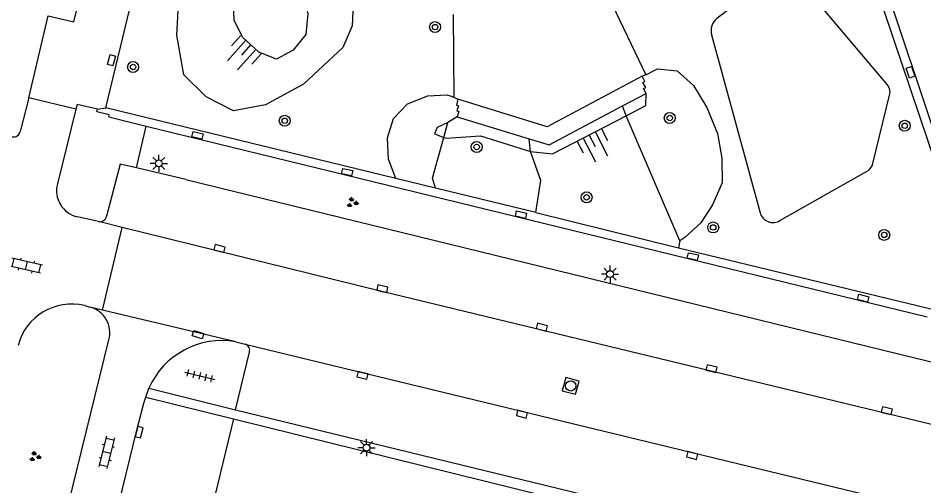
# Model space of a CAD drawing. Extents: x 125000 to 129004, y 397500 to 399008.
# Drawn here: x 127067.5 to 127133.6, y 398586.2 to 398620.4 of the extents above; entities that cross this region are included whole.
import ezdxf

# ---------------------------------------------------------------- set-up
doc = ezdxf.new("R2010")
doc.units = 0
for name, color, linetype in [('gg-afsc-hekwerk', 7, 'Continuous'), ('gg-knt-BGT kruinlijn', 7, 'Continuous'), ('gg-knt-bovenkant onderkant talud', 7, 'Continuous'), ('gg-knt-trap', 7, 'Continuous'), ('gg-knt-verharding', 7, 'Continuous'), ('gg-knt-verharding nz', 7, 'Continuous'), ('gt-grn-groengrens', 7, 'Continuous'), ('gt-grn-vlakafsluiter', 7, 'Continuous'), ('gt-grn-weggrens', 7, 'Continuous'), ('gt-symb-boom', 7, 'Continuous'), ('gt-symb-groenvak', 7, 'Continuous'), ('gt-symb-klinker verharding', 7, 'Continuous'), ('gt-symb-kolk', 7, 'Continuous'), ('gt-symb-kolk center center', 7, 'Continuous'), ('gt-symb-lichtmast', 7, 'Continuous'), ('gt-symb-rioolschacht', 7, 'Continuous'), ('gt-symb-talud symbool', 7, 'Continuous'), ('gt-symb-tegel verharding', 7, 'Continuous')]:
    doc.layers.add(name, color=color, linetype=linetype)

# ---------------------------------------------------------------- blocks, each defined once
blk = doc.blocks.new('gt0-BOOM')
at = {"layer": 'gt-symb-boom'}
for radius in [0.4, 0.2]:
    blk.add_circle((0, 0), radius, dxfattribs=at)
blk = doc.blocks.new('gt0-KOLK')
at = {"layer": 'gt-symb-kolk'}
blk.add_lwpolyline([(0, 0), (0.375, 0), (0.375, 0.4), (-0.375, 0.4), (-0.375, 0), (0, 0)], dxfattribs=at)
blk = doc.blocks.new('gt0-KOLKCC')
at = {"layer": 'gt-symb-kolk center center'}
blk.add_lwpolyline([(-0.375, 0.2), (0.375, 0.2), (0.375, -0.2), (-0.375, -0.2)], close=True, dxfattribs=at)
blk = doc.blocks.new('gt0-LMAST')
at = {"layer": 'gt-symb-lichtmast'}
for p, q in [((-0.182, 0.173), (-0.447, 0.438)), ((-0.005, 0.246), (-0.005, 0.621)), ((0.172, 0.173), (0.437, 0.438)), ((-0.255, -0.004), (-0.63, -0.004)), ((-0.182, -0.181), (-0.447, -0.446)), ((-0.005, -0.254), (-0.005, -0.629)), ((0.437, -0.446), (0.172, -0.181)), ((0.245, -0.004), (0.62, -0.004))]:
    blk.add_line(p, q, dxfattribs=at)
blk.add_circle((-0.005, -0.004), 0.25, dxfattribs=at)
blk = doc.blocks.new('gt0-TALUD_1')
at = {"layer": 'gt-symb-talud symbool'}
for p, q in [((-1, -1), (-1, 0)), ((-0.5, -2), (-0.5, 0)), ((0, -1), (0, 0)), ((0.5, -2), (0.5, 0)), ((1, -1), (1, 0))]:
    blk.add_line(p, q, dxfattribs=at)
blk = doc.blocks.new('gt0-RS')
at = {"layer": 'gt-symb-rioolschacht'}
blk.add_lwpolyline([(-0.5, -0.5), (0.5, -0.5), (0.5, 0.5), (-0.5, 0.5)], close=True, dxfattribs=at)
blk.add_circle((0, 0), 0.375, dxfattribs=at)
blk = doc.blocks.new('gt0-TEG1')
at = {"layer": 'gt-symb-tegel verharding'}
for p, q in [((-1.125, 0), (1.125, 0)), ((-0.9, -0.25), (-0.9, 0.25)), ((-0.45, -0.25), (-0.45, 0.25)), ((0, -0.25), (0, 0.25)), ((0.45, -0.25), (0.45, 0.25)), ((0.9, -0.25), (0.9, 0.25))]:
    blk.add_line(p, q, dxfattribs=at)
blk = doc.blocks.new('gt0-GRVAK')
at = {"layer": 'gt-symb-groenvak'}
for p, q in [((-0.11, 0.189), (-0.228, 0.24)), ((-0.182, 0.153), (0.088, 0.153)), ((-0.091, 0.211), (-0.156, 0.322)), ((-0.047, 0.214), (-0.047, 0.393)), ((-0.004, 0.211), (0.061, 0.322)), ((0.015, 0.189), (0.133, 0.24)), ((0.262, -0.052), (0.197, 0.059)), ((0.305, -0.049), (0.305, 0.13)), ((0.349, -0.052), (0.414, 0.059)), ((-0.245, -0.228), (-0.363, -0.177)), ((-0.318, -0.264), (-0.047, -0.264)), ((-0.226, -0.206), (-0.291, -0.095)), ((-0.183, -0.203), (-0.183, -0.024)), ((-0.139, -0.206), (-0.074, -0.095)), ((-0.12, -0.228), (-0.002, -0.177)), ((0.243, -0.074), (0.125, -0.023)), ((0.17, -0.11), (0.441, -0.11)), ((0.368, -0.074), (0.486, -0.023))]:
    blk.add_line(p, q, dxfattribs=at)
blk = doc.blocks.new('gt0-KL1')
at = {"layer": 'gt-symb-klinker verharding'}
for p, q in [((-1.15, 0.3), (1.15, 0.3)), ((-1, -0.3), (-1, 0.3)), ((-0.5, 0.3), (-0.5, 0.45)), ((0, -0.3), (0, 0.3)), ((0.5, 0.3), (0.5, 0.45)), ((1, -0.3), (1, 0.3)), ((-1.15, -0.3), (1.15, -0.3)), ((-0.5, -0.45), (-0.5, -0.3)), ((0.5, -0.45), (0.5, -0.3))]:
    blk.add_line(p, q, dxfattribs=at)

msp = doc.modelspace()

# ---------------------------------------------------------------- linework, layer by layer
at = {"layer": 'gg-afsc-hekwerk'}
for p, q in [((127074.099, 398613.179), (127076.842, 398612.508)), ((127076.842, 398612.508), (127133.855, 398598.573))]:
    msp.add_line(p, q, dxfattribs=at)
msp.add_lwpolyline([(127123.349, 398645.017), (127137.735, 398602.016), (127137.941, 398600.777)], dxfattribs=at)
at = {"layer": 'gg-knt-BGT kruinlijn'}
msp.add_line((127099.54, 398613.178), (127098.86, 398612.78), dxfattribs=at)
for points in [[(127088.237, 398624.983), (127088.028, 398623.504), (127088.35, 398622.084), (127088.625, 398620.713), (127088.485, 398619.191), (127087.563, 398618.061), (127086.353, 398617.39), (127085.059, 398617.914), (127083.88, 398618.967), (127083.245, 398620.22), (127083.219, 398621.662), (127083.534, 398623.1), (127084.442, 398624.092), (127085.675, 398624.878), (127086.671, 398626.092)], [(127111.873, 398613.265), (127113.307, 398614.017), (127113.329, 398614.877)], [(127104.901, 398610.66), (127106.498, 398610.472), (127111.873, 398613.265)], [(127098.86, 398612.78), (127098.075, 398612.393), (127097.885, 398611.948), (127098.558, 398611.683)], [(127098.558, 398611.683), (127098.733, 398611.614), (127101.23, 398611.792), (127104.901, 398610.66)]]:
    msp.add_lwpolyline(points, dxfattribs=at)
at = {"layer": 'gg-knt-bovenkant onderkant talud'}
for p, q in [((127115.8, 398604.115), (127115.688, 398603.621)), ((127076.809, 398592.718), (127083.204, 398591.135))]:
    msp.add_line(p, q, dxfattribs=at)
for points in [[(127091.906, 398626.579), (127091.974, 398626.26), (127091.264, 398624.641), (127091.274, 398622.984), (127091.935, 398621.405), (127091.873, 398619.816), (127091.202, 398618.237), (127088.32, 398615.574), (127085.538, 398614.05), (127083.217, 398613.63), (127081.205, 398614.632), (127079.579, 398616.243), (127079.079, 398619.138), (127079.223, 398621.887), (127080.452, 398624.249), (127081.766, 398626.294), (127082.632, 398628.593), (127083.767, 398630.471), (127085.109, 398631.195)], [(127113.322, 398616.259), (127114.164, 398616.696), (127115.592, 398616.55), (127116.799, 398615.472), (127117.775, 398613.858), (127118.538, 398611.959), (127118.854, 398610.168), (127118.884, 398608.361), (127118.176, 398606.744), (127117.342, 398605.432), (127116.153, 398604.361), (127115.8, 398604.115)], [(127095.049, 398608.672), (127094.528, 398610.08), (127094.45, 398611.656), (127094.897, 398613.062), (127095.911, 398614.14), (127097.389, 398614.721), (127098.781, 398614.791), (127099.093, 398614.699), (127099.292, 398614.611)], [(127083.204, 398591.135), (127167.834, 398570.19), (127168.827, 398561.496)]]:
    msp.add_lwpolyline(points, dxfattribs=at)
at = {"layer": 'gg-knt-trap'}
for p, q in [((127111.622, 398613.987), (127113.329, 398614.877)), ((127099.54, 398613.178), (127104.801, 398611.579))]:
    msp.add_line(p, q, dxfattribs=at)
for points in [[(127113.046, 398616.152), (127106.108, 398612.463), (127099.597, 398614.475)], [(127113.329, 398614.877), (127113.142, 398615.239), (127113.303, 398615.322), (127113.103, 398615.68), (127113.244, 398615.758), (127113.046, 398616.152)], [(127099.597, 398614.475), (127099.485, 398614.037), (127099.627, 398613.996), (127099.515, 398613.608), (127099.657, 398613.565), (127099.54, 398613.178)], [(127104.801, 398611.579), (127106.256, 398611.141), (127111.622, 398613.987)]]:
    msp.add_lwpolyline(points, dxfattribs=at)
at = {"layer": 'gg-knt-verharding'}
for p, q in [((127073.874, 398613.841), (127076.839, 398626.099)), ((127110.318, 398622.523), (127113.322, 398616.259)), ((127068.267, 398614.565), (127069.683, 398620.557)), ((127099.257, 398620.652), (127099.292, 398614.611)), ((127118.115, 398619.174), (127121.655, 398606.179)), ((127113.322, 398616.259), (127113.046, 398616.152)), ((127068.267, 398614.565), (127067.639, 398612.111)), ((127099.292, 398614.611), (127099.597, 398614.475)), ((127129.898, 398609.78), (127131.116, 398614.768)), ((127071.704, 398613.748), (127070.345, 398608.297)), ((127095.049, 398608.672), (127073.874, 398613.841)), ((127079.724, 398608.595), (127076.116, 398609.455)), ((127123.1, 398605.602), (127129.419, 398609.183)), ((127079.724, 398608.595), (127142.918, 398593.131)), ((127097.959, 398607.981), (127095.049, 398608.672)), ((127105.285, 398606.186), (127097.959, 398607.981)), ((127073.341, 398605.536), (127071.812, 398605.882)), ((127105.285, 398606.186), (127115.688, 398603.621)), ((127115.688, 398603.621), (127134.645, 398599.033)), ((127072.346, 398599.392), (127072.715, 398599.294)), ((127069.967, 398580.04), (127074.105, 398596.891)), ((127083.374, 398596.752), (127084.05, 398596.591)), ((127083.362, 398591.786), (127084.365, 398595.99)), ((127076.809, 398592.718), (127077.03, 398593.356)), ((127077.03, 398593.356), (127083.362, 398591.786)), ((127083.362, 398591.786), (127167.762, 398571.278))]:
    msp.add_line(p, q, dxfattribs=at)
for points in [[(127137.184, 398601.733), (127128.761, 398626.727), (127121.813, 398647.446)], [(127130.952, 398615.521), (127124.268, 398623.453), (127123.931, 398623.667), (127123.581, 398623.79), (127123.341, 398623.786), (127123.123, 398623.728), (127122.86, 398623.586), (127121.138, 398622.358), (127118.497, 398620.353)], [(127073.266, 398613.737), (127071.788, 398614.086), (127071.704, 398613.748)], [(127074.099, 398613.179), (127074.134, 398613.323), (127073.221, 398613.548), (127073.266, 398613.737)], [(127076.116, 398609.455), (127074.932, 398609.737), (127073.942, 398605.916)], [(127074.884, 398585.105), (127076.128, 398590.201), (127076.663, 398592.273), (127076.809, 398592.718)]]:
    msp.add_lwpolyline(points, dxfattribs=at)
for centre, radius, start, end in [((127119.219, 398619.468), 1.143, 129.20386, 194.89114), ((127130.276, 398614.98), 0.866, 345.85874, 38.71503), ((127067.153, 398612.21), 0.496, 257.40144, 348.49699), ((127129.024, 398609.991), 0.899, 296.06983, 346.44689), ((127072.259, 398607.807), 1.976, 165.64011, 256.91335), ((127073.457, 398606.018), 0.495, 256.45437, 348.15429), ((127122.598, 398606.443), 0.979, 195.63437, 300.83119), ((127071.379, 398595.487), 4.023, 76.08599, 165.66817), ((127072.234, 398597.412), 1.942, 344.43859, 75.65533), ((127082.363, 398591.018), 5.823, 79.9973, 156.32378), ((127083.927, 398596.143), 0.464, 340.69851, 74.62193)]:
    msp.add_arc(centre, radius, start, end, dxfattribs=at)
at = {"layer": 'gg-knt-verharding nz'}
msp.add_line((127075.081, 398605.107), (127073.341, 398605.536), dxfattribs=at)
for points in [[(127084.05, 398596.591), (127160.584, 398578.037), (127157.763, 398586.654), (127136.637, 398649.455)], [(127130.849, 398647.522), (127151.27, 398586.567), (127094.027, 398600.438), (127075.081, 398605.107)], [(127069.683, 398620.557), (127071.56, 398620.113), (127072.907, 398625.656)]]:
    msp.add_lwpolyline(points, dxfattribs=at)
at = {"layer": 'gt-grn-groengrens'}
for p, q in [((127111.873, 398613.265), (127111.622, 398613.987)), ((127115.8, 398604.115), (127111.873, 398613.265)), ((127098.558, 398611.683), (127098.86, 398612.78)), ((127104.901, 398610.66), (127104.801, 398611.579)), ((127083.204, 398591.135), (127080.862, 398581.458))]:
    msp.add_line(p, q, dxfattribs=at)
for points in [[(127097.959, 398607.981), (127097.739, 398608.713), (127098.558, 398611.683)], [(127105.285, 398606.186), (127105.643, 398608.532), (127104.901, 398610.66)]]:
    msp.add_lwpolyline(points, dxfattribs=at)
at = {"layer": 'gt-grn-vlakafsluiter'}
msp.add_line((127073.266, 398613.737), (127073.874, 398613.841), dxfattribs=at)
at = {"layer": 'gt-grn-weggrens'}
for p, q in [((127071.704, 398613.748), (127068.267, 398614.565)), ((127076.116, 398609.455), (127076.842, 398612.508)), ((127073.642, 398599.073), (127075.081, 398605.107)), ((127073.642, 398599.073), (127072.715, 398599.294)), ((127083.374, 398596.752), (127073.642, 398599.073))]:
    msp.add_line(p, q, dxfattribs=at)

# ---------------------------------------------------------------- block references
at = {"layer": 'gt-symb-boom'}
for p in [(127097.926, 398619.737), (127075.876, 398616.821), (127086.951, 398612.896), (127115.063, 398613.098), (127132.221, 398612.53), (127100.961, 398610.978), (127108.986, 398607.305), (127118.232, 398605.102), (127130.718, 398604.559)]:
    msp.add_blockref('gt0-BOOM', p, dxfattribs=at)
at = {"layer": 'gt-symb-groenvak'}
for p in [(127091.877, 398606.911), (127068.706, 398588.361)]:
    msp.add_blockref('gt0-GRVAK', p, dxfattribs=at)
at = {"layer": 'gt-symb-klinker verharding'}
for p, rotation in [((127068.071, 398602.313), 166.70041567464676), ((127073.945, 398588.684), -103.7721454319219)]:
    msp.add_blockref('gt0-KL1', p, dxfattribs=dict(at, rotation=rotation))
at = {"layer": 'gt-symb-kolk'}
for p, rotation in [((127082.132, 398603.37), -13.64723833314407), ((127094.027, 398600.438), -13.64723833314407), ((127105.676, 398597.629), -13.64723833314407), ((127118.066, 398594.597), -13.59156043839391), ((127092.667, 398594.495), 166.22785456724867), ((127104.318, 398591.665), 166.29711003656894), ((127130.863, 398591.526), -13.647238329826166), ((127076.128, 398590.201), -103.71646932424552), ((127116.741, 398588.644), 166.29711003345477)]:
    msp.add_blockref('gt0-KOLK', p, dxfattribs=dict(at, rotation=rotation))
at = {"layer": 'gt-symb-kolk center center'}
for p, rotation in [((127074.307, 398617.312), 75.35502034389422), ((127132.638, 398616.437), -71.25115378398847), ((127080.576, 398611.822), -12.899051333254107), ((127091.511, 398609.138), -12.270602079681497), ((127104.196, 398606.033), -12.873653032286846), ((127116.751, 398602.98), -12.758126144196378), ((127129.173, 398599.939), -13.961866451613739), ((127080.615, 398597.275), 162.96046487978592)]:
    msp.add_blockref('gt0-KOLKCC', p, dxfattribs=dict(at, rotation=rotation))
at = {"layer": 'gt-symb-lichtmast'}
for p in [(127077.761, 398609.785), (127110.707, 398601.699), (127092.925, 398589.024)]:
    msp.add_blockref('gt0-LMAST', p, dxfattribs=at)
at = {"layer": 'gt-symb-rioolschacht', "rotation": 75.40804379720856}
msp.add_blockref('gt0-RS', (127107.826, 398593.53), dxfattribs=at)
at = {"layer": 'gt-symb-talud symbool'}
for p, xscale, yscale, rotation in [((127084.47, 398618.441), 1.0000359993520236, 1.0000359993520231, -41.757247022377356), ((127109.185, 398611.868), 0.9996124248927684, 0.9996124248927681, 27.33407585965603)]:
    msp.add_blockref('gt0-TALUD_1', p, dxfattribs=dict(at, xscale=xscale, yscale=yscale, rotation=rotation))
at = {"layer": 'gt-symb-tegel verharding', "rotation": -13.939014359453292}
msp.add_blockref('gt0-TEG1', (127080.751, 398594.261), dxfattribs=at)

doc.saveas('drawing.dxf')
